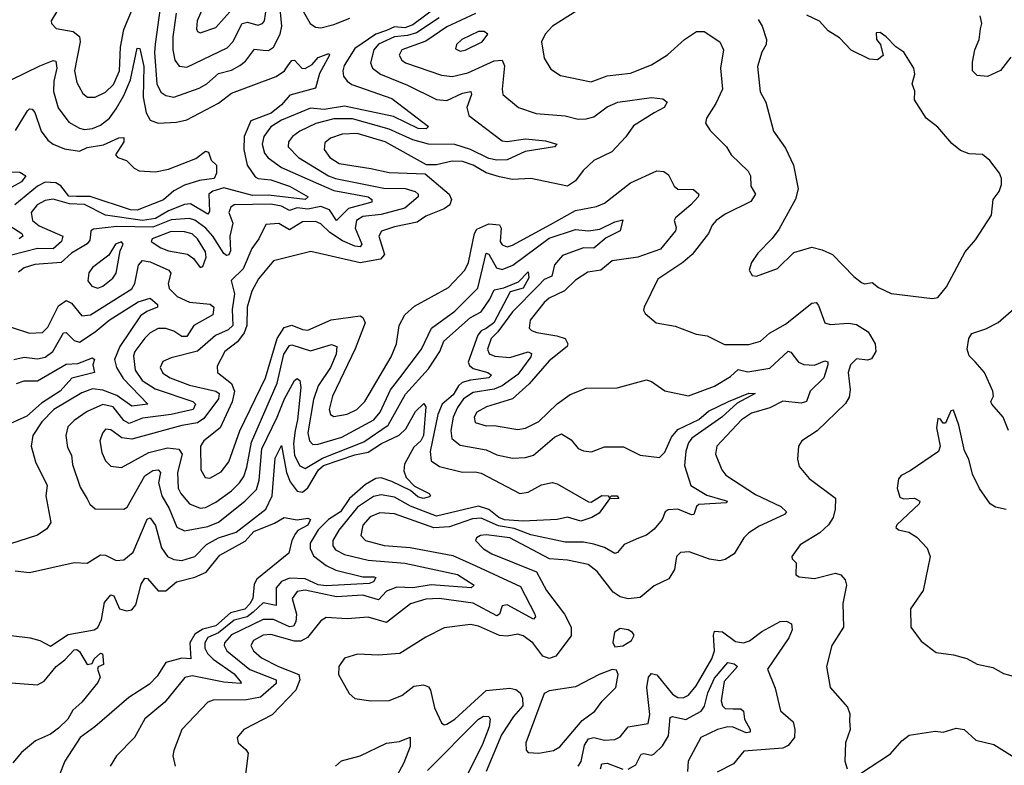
# Model space of a CAD drawing. Extents: x 1552033 to 1694788, y 811965 to 917215.
# Tile 544 of 632: x 1651528 to 1655278, y 901429 to 904270. Entities that reach past the tile are written whole.
import ezdxf

# ---------------------------------------------------------------- set-up
doc = ezdxf.new("R2010")
doc.units = 0

msp = doc.modelspace()

# ---------------------------------------------------------------- linework, layer by layer
at = {"layer": '0CON20XD'}
for points in [[(1652124.4, 904295), (1652110.9, 904205), (1652110.7, 904155), (1652118.7, 904115), (1652135, 904092.5), (1652165, 904088.7), (1652317.8, 904162.2), (1652339.2, 904185), (1652375, 904255.7), (1652395, 904259.8), (1652435, 904249.5), (1652453.1, 904255), (1652460.6, 904265), (1652486.4, 904445)], [(1653825.2, 904414.8), (1653557.5, 904245), (1653530, 904215), (1653515.7, 904185), (1653525, 904123.3), (1653550.8, 904080.8), (1653587.3, 904057.3), (1653705, 904033.5), (1653765, 904056.5), (1653855, 904066.4), (1653935, 904097.8), (1653995, 904135.9), (1654060.8, 904195), (1654106, 904225), (1654135, 904224.7), (1654195.4, 904185), (1654209.2, 904155), (1654197.6, 904085), (1654204.3, 904005.7), (1654180, 903950), (1654144.4, 903895), (1654140.8, 903875), (1654157.6, 903847.6), (1654220.8, 903785), (1654237.5, 903755), (1654303.2, 903693.2), (1654311.1, 903675), (1654313.2, 903635), (1654330.9, 903605), (1654312.3, 903577.7), (1654215, 903529.4), (1654180.6, 903505), (1654165, 903487.5), (1654151.5, 903455), (1654089.4, 903375), (1654054.4, 903345), (1653958.5, 903281.5), (1653906.2, 903175), (1653903.6, 903163.6), (1653910.7, 903150.7), (1653952.5, 903115), (1654025, 903102.2), (1654105, 903071.1), (1654146.7, 903065), (1654212.8, 903032.8), (1654305, 903032.3), (1654349.2, 903045), (1654384.3, 903075.7), (1654445, 903109.1), (1654545, 903189.5), (1654562.1, 903192.1), (1654571.2, 903181.2), (1654594.6, 903114.6), (1654615, 903108.8), (1654685, 903113.8), (1654715, 903108.4), (1654760.2, 903080.2), (1654786.5, 903035), (1654789.1, 903005), (1654772.6, 902977.4), (1654757.3, 902972.7), (1654715, 902977.3), (1654692.8, 902955), (1654683.8, 902925), (1654690.9, 902859.1), (1654688, 902832), (1654673.1, 902806.9), (1654566.1, 902703.9), (1654506.9, 902665), (1654494.4, 902645), (1654490, 902595), (1654497.1, 902567.1), (1654535, 902522), (1654635, 902446.2), (1654634.6, 902405), (1654627, 902373), (1654608.8, 902345), (1654575.5, 902314.5), (1654501.1, 902268.9), (1654468.8, 902225), (1654470, 902215), (1654485, 902200), (1654483.8, 902155), (1654496.9, 902146.9), (1654555, 902141.1), (1654635, 902160.9), (1654656.2, 902155), (1654672.5, 902135), (1654677.1, 902115), (1654663.3, 902045), (1654666.4, 901955), (1654621.5, 901885), (1654601.1, 901805), (1654614.5, 901725), (1654680.9, 901650.9), (1654690, 901625), (1654688.3, 901598.3), (1654690.9, 901565), (1654673.5, 901515), (1654670.8, 901445), (1654680, 901415)], [(1651673.2, 904306.8), (1651647.5, 904265), (1651649.2, 904255), (1651666.2, 904236.2), (1651731.4, 904225), (1651755.9, 904205.9), (1651758.3, 904185), (1651736.5, 904075), (1651745, 904030), (1651768.3, 903988.3), (1651786, 903975), (1651815, 903974.2), (1651855, 903994.3), (1651885, 904023.2), (1651907.5, 904075), (1651911.5, 904165), (1651925, 904232.2), (1651983.6, 904376.4)], [(1653163.3, 904355), (1653025, 904250.1), (1652995, 904238.9), (1652955, 904243), (1652925, 904228.7), (1652885, 904214.6), (1652805, 904159.8), (1652764.3, 904095), (1652758.9, 904075), (1652761.6, 904055), (1652775.2, 904035.2), (1652793.3, 904023.3), (1652945, 903969.8), (1653085, 903862.5), (1653076.1, 903853.9), (1653046.2, 903855), (1652951.1, 903901.1), (1652765, 903939.9), (1652688.2, 903928.2), (1652635, 903932.7), (1652525, 903887.2), (1652485, 903861.2), (1652457.7, 903825), (1652451.1, 903795), (1652460.8, 903760.8), (1652474.1, 903744.1), (1652525, 903706.4), (1652665.9, 903645), (1652725, 903618.6), (1652855, 903595.1), (1652869.3, 903585), (1652869.1, 903575), (1652780, 903550), (1652735, 903504.7), (1652707.8, 903545), (1652675, 903557.5), (1652625, 903548.1), (1652585, 903553.6), (1652555, 903542.9), (1652525, 903559.5), (1652485, 903567.3), (1652345.2, 903564.8), (1652331.8, 903555), (1652324.7, 903535.3), (1652339.6, 903495), (1652328.7, 903445), (1652331, 903389), (1652325, 903373.5), (1652315, 903371.6), (1652305, 903379.6), (1652264.1, 903445), (1652237.3, 903475), (1652195, 903505.4), (1652175, 903512.2), (1652105, 903507.8), (1652035, 903478.8), (1651898.3, 903481.7), (1651808.3, 903471.7), (1651798.9, 903465), (1651798.1, 903451.9), (1651795, 903429.5), (1651785, 903415.2), (1651725, 903380.6), (1651685.1, 903344.9), (1651585, 903337.2), (1651545.4, 903324.6), (1651522.7, 903307.3)], [(1652062.3, 904315), (1652043.7, 904176.3), (1652041, 904145), (1652050.5, 904025), (1652065, 903994.1), (1652085, 903980.5), (1652115, 903975.2), (1652211.3, 904008.7), (1652240.4, 904025), (1652285, 904065.2), (1652335, 904077.8), (1652366.1, 904095), (1652387.8, 904112.2), (1652422.3, 904157.7), (1652455, 904154), (1652475, 904153), (1652494.5, 904165.5), (1652519.9, 904215), (1652525.9, 904245), (1652519.2, 904325)], [(1652234.2, 904335.8), (1652203.4, 904265), (1652200.9, 904235), (1652205, 904224.3), (1652215, 904219.4), (1652275, 904240.4), (1652338.7, 904311.4)], [(1652588.7, 904335), (1652633.9, 904255), (1652655, 904241.3), (1652675, 904239.4), (1652725, 904251.3), (1652785, 904275.3)], [(1653263.8, 904293.8), (1653155, 904242.1), (1653075, 904187.6), (1652983.2, 904155), (1652972.7, 904135), (1652983.1, 904115), (1652997.3, 904105), (1653135, 904058.6), (1653175, 904053.5), (1653235, 904067.5), (1653335, 904113.3), (1653365, 904115.9), (1653374.3, 904094.3), (1653365.5, 904005.5), (1653368.6, 903985), (1653427.5, 903935), (1653495, 903912), (1653605, 903904.1), (1653655, 903890.7), (1653685, 903892), (1653715, 903899.6), (1653765, 903938), (1653806, 903955), (1653935, 903973.5), (1653978.2, 903968.2), (1653994, 903955), (1653982.9, 903935), (1653945, 903914.6), (1653865.8, 903865), (1653837, 903823), (1653783.1, 903766.9), (1653715, 903733.6), (1653674.2, 903695.8), (1653645, 903655.8), (1653615, 903635.6), (1653474.7, 903664.7), (1653405, 903661.1), (1653355, 903670.7), (1653305, 903686.7), (1653254.7, 903715), (1653215, 903729.2), (1653175, 903730.5), (1653115, 903716.4), (1653077.1, 903717.1), (1652919.7, 903805), (1652813.6, 903836.4), (1652755.8, 903834.2), (1652711.5, 903818.5), (1652689.7, 903800.3), (1652687.1, 903775), (1652709.7, 903745), (1652745, 903721.5), (1652865, 903702.6)], [(1653125, 904276.7), (1653039.6, 904220.4), (1653005, 904209.4), (1652955, 904204.4), (1652895, 904176.2), (1652876.7, 904155), (1652863.6, 904105), (1652871.3, 904085), (1652902.7, 904062.7), (1653005, 904020.4), (1653115, 903965.7), (1653155, 903962), (1653215, 903989.3), (1653246.2, 903996.2), (1653249.3, 903985), (1653231.6, 903935), (1653238.8, 903905), (1653365, 903808.4), (1653385, 903805.8), (1653455, 903816), (1653531.2, 903808.8), (1653574.3, 903795), (1653565, 903784.8), (1653453, 903767), (1653384.2, 903735.8), (1653345, 903734.9), (1653315, 903741.5), (1653245, 903775.7), (1653185, 903794.2), (1653085, 903796), (1653025, 903811.6), (1652935, 903852.2), (1652795, 903891.5), (1652725, 903891.7), (1652655.6, 903874.4), (1652595, 903844.8), (1652566.8, 903825), (1652551.2, 903805), (1652550.6, 903785), (1652589.7, 903745), (1652704.7, 903675), (1652730.9, 903665), (1652915, 903627.4), (1652996.5, 903626.5), (1653033.8, 903615), (1653045.4, 903605), (1653045.4, 903595), (1652995, 903551.6), (1652905, 903528.1), (1652835, 903519.4), (1652811.2, 903505), (1652805.8, 903475), (1652830.8, 903415), (1652825, 903404), (1652805, 903406.5), (1652757.8, 903427.8), (1652708.7, 903458.7), (1652675, 903492.4), (1652655, 903500.5), (1652605, 903499.8), (1652555, 903468.8), (1652515, 903492.9), (1652465, 903490), (1652439.3, 903435), (1652412, 903398), (1652379.5, 903320.5), (1652333.3, 903276.7), (1652346.1, 903225), (1652336.8, 903165), (1652339.5, 903105), (1652321.9, 903088.1), (1652274.2, 903065.9), (1652205, 903007), (1652105, 902981.4), (1652073.1, 902966.9), (1652062.3, 902945), (1652073.2, 902923.2), (1652101.5, 902905), (1652175, 902876.8), (1652275.4, 902855), (1652287.2, 902845), (1652284.5, 902825), (1652229.8, 902750.2), (1652205, 902733.8), (1652145, 902723.4), (1651955, 902672), (1651916.9, 902676.9), (1651875, 902707.3), (1651855, 902709.1), (1651843.2, 902695), (1651833.2, 902665), (1651840.3, 902620.3), (1651855, 902588.6), (1651875, 902569.1), (1651915, 902564), (1652019.8, 902620.2), (1652091.1, 902638.9), (1652133.4, 902633.4), (1652146.4, 902615), (1652129.5, 902545), (1652131.3, 902485), (1652141, 902465), (1652175, 902425.3), (1652215, 902408.9), (1652235, 902410.7), (1652275, 902431.9), (1652335.1, 902474.9), (1652365, 902504.8), (1652381.2, 902528.8), (1652392.6, 902565), (1652410.2, 902659.8), (1652509.1, 902885), (1652533.8, 902995), (1652555, 903028.2), (1652565, 903030.9), (1652635, 903008.3), (1652715, 903032.8), (1652735.4, 903025), (1652732.7, 902995), (1652711.3, 902945), (1652665, 902874.6), (1652646.9, 902823.1), (1652625.6, 902695.6), (1652631.2, 902665), (1652645, 902651.8), (1652665, 902652.5), (1652755, 902679.5), (1652877.1, 902745), (1652900.9, 902775), (1652940.7, 902859.3), (1652976, 902905), (1653057.9, 903015), (1653096.7, 903095), (1653185, 903159.5), (1653273.2, 903246.8), (1653305, 903380), (1653315, 903375.8), (1653344.4, 903324.4), (1653365, 903318.3), (1653406.1, 903333.9), (1653545, 903437.6), (1653645, 903470.2), (1653695, 903465.2), (1653738.2, 903471.8), (1653795, 903499.1), (1653825, 903506.7), (1653814.6, 903465), (1653761.5, 903438.5), (1653715, 903399), (1653675, 903401.1), (1653595, 903371.7), (1653565, 903335.4), (1653555, 903292.8), (1653525, 903279.4), (1653505, 903258.9), (1653405, 903157), (1653349.7, 903080.3), (1653323.9, 903055), (1653309.8, 903015), (1653316.2, 902996.2), (1653338.3, 902988.3), (1653395, 902983), (1653465, 903004.7), (1653477.7, 902997.7), (1653474.8, 902985), (1653425, 902918.3), (1653365.6, 902874.4), (1653335, 902861.9), (1653255, 902849.5), (1653218.5, 902825), (1653195, 902792.8), (1653179.2, 902755), (1653169.5, 902705), (1653173.8, 902673.8), (1653205, 902648.8), (1653305, 902631.3), (1653345, 902611.8), (1653405, 902598.8), (1653455, 902602), (1653485, 902610.7), (1653565, 902679.1), (1653592.2, 902692.2), (1653628.9, 902668.9), (1653655, 902636), (1653675, 902627.1), (1653706.1, 902623.9), (1653755, 902642.9), (1653827.7, 902642.3), (1653891.1, 902611.1), (1653965, 902601.1), (1653985, 902621.8), (1654011.1, 902678.9), (1654035, 902708.7), (1654115, 902747), (1654152.2, 902777.8), (1654227.5, 902815), (1654305, 902846.8), (1654330, 902845), (1654260.8, 902809.2), (1654202.5, 902755), (1654087.8, 902675), (1654075, 902658), (1654065.2, 902625.2), (1654060.6, 902570.6), (1654084.3, 902495), (1654145, 902458.7), (1654215, 902438.2), (1654222.9, 902435), (1654220.8, 902429.2), (1654115, 902422.5), (1654105.3, 902415), (1654095.3, 902384.7), (1654086.9, 902383.1), (1654035.3, 902404.7), (1653997.8, 902402.2), (1653986, 902395), (1653975.7, 902365), (1653945, 902329.1), (1653915, 902306.2), (1653885, 902294.7), (1653830, 902270), (1653805, 902239.5), (1653795, 902235.4), (1653755, 902258.2), (1653715, 902271.9), (1653675, 902279.5), (1653605, 902278.8), (1653475, 902307.1), (1653411.7, 902331.7), (1653351.7, 902341.7), (1653285, 902370.5), (1653252.1, 902367.9), (1653165, 902337.5), (1653105, 902333.2), (1652955, 902386.8), (1652899.6, 902390.4), (1652862.8, 902375), (1652835, 902343.5), (1652826.8, 902305), (1652845, 902285.9), (1652916.5, 902266.5), (1653015, 902258.4), (1653177.7, 902227.7), (1653265, 902188.5), (1653435, 902110.3), (1653490, 902005), (1653492.2, 901995), (1653485, 901985.7), (1653385, 902040.7), (1653365, 902036.2), (1653355.2, 902004.8), (1653345, 901998.1), (1653255, 902047.2), (1653125, 902064.8), (1653075, 902062.2), (1653016.1, 902043.9), (1652925, 901972.9), (1652855, 901993.7), (1652775, 901987.4), (1652695, 901991.8), (1652675, 901979.4), (1652623.9, 901916.1), (1652598.1, 901901.9), (1652575, 901902), (1652485, 901927.5), (1652455, 901924.1), (1652418.8, 901905), (1652408.1, 901885), (1652417.8, 901865), (1652448.7, 901838.7), (1652513.4, 901805)], [(1654340.8, 904270.8), (1654355.8, 904245.8), (1654372, 904195), (1654370.8, 904175), (1654354.5, 904145.5), (1654338.6, 904091.4), (1654348.5, 903995), (1654370, 903955), (1654398.8, 903845), (1654445, 903780), (1654475.3, 903715.3), (1654492.9, 903625), (1654483.5, 903586.5), (1654419.4, 903470.6), (1654393.5, 903436.5), (1654339.7, 903380.3), (1654316, 903345), (1654306, 903315), (1654317.5, 903295), (1654335, 903292.9), (1654415, 903321.9), (1654476.9, 903383.1), (1654545, 903403.1), (1654585, 903393.1), (1654623.8, 903375), (1654705, 903290.8), (1654735, 903268), (1654746, 903264), (1654775, 903268.8), (1654799.1, 903249.1), (1654847, 903227), (1655005, 903207.1)], [(1655005, 903207.1), (1655025, 903210.8), (1655058.3, 903251.7), (1655129.6, 903385), (1655168.6, 903431.4), (1655229.5, 903525), (1655236.2, 903585), (1655258.8, 903615), (1655268.3, 903641.7), (1655268, 903665), (1655260, 903685), (1655222.7, 903732.7), (1655195.7, 903755.7), (1655145, 903758.9), (1655111.5, 903771.5), (1655078.7, 903798.7), (1655025, 903860), (1654981.2, 903895), (1654936.2, 903965), (1654937.3, 903997.3), (1654927.5, 904025), (1654937.3, 904062.7), (1654934, 904085), (1654895.6, 904145.6), (1654865, 904166.7), (1654828.8, 904205), (1654805, 904221.2), (1654790.8, 904219.2), (1654791.2, 904195), (1654806.7, 904175), (1654816.4, 904133.6), (1654795, 904117.5), (1654765, 904120), (1654695, 904154), (1654650.5, 904200.5), (1654607.2, 904227.2), (1654574, 904264), (1654526.7, 904286.7)], [(1655303.1, 904126.9), (1655263.5, 904076.5), (1655215, 904053.1), (1655175, 904057.1), (1655157.8, 904075), (1655157.7, 904107.7), (1655166.6, 904155), (1655182.8, 904195), (1655188.2, 904235), (1655192.7, 904255), (1655186.4, 904285)], [(1653205, 904150), (1653225, 904153.3), (1653290, 904185), (1653310.8, 904215), (1653296.7, 904225), (1653275, 904224.6), (1653212.5, 904195), (1653191.5, 904175), (1653188.3, 904158.3), (1653205, 904150)], [(1651495, 904040.5), (1651605, 904094.3), (1651655, 904114), (1651665, 904111.9), (1651669.4, 904085), (1651657.7, 904035), (1651656, 903996), (1651674.1, 903934.1), (1651715, 903879.6), (1651755, 903856.3), (1651775, 903851.6), (1651805, 903855.2), (1651835, 903867.9), (1651869.4, 903895), (1651895, 903930), (1651925, 903980.7), (1651949.5, 904040.5), (1651975, 904161.4), (1651985, 904160), (1652001.2, 904091.2), (1651998.5, 903975), (1652009, 903915), (1652025, 903887.3), (1652055, 903875.4), (1652125, 903879.6), (1652165, 903888.7), (1652285, 903951.6), (1652335, 903990.3), (1652505, 904053.2), (1652536.4, 904075), (1652552.3, 904097.7), (1652565, 904114.3), (1652575, 904116), (1652601.9, 904085), (1652615, 904083.8), (1652641.3, 904098.7), (1652665, 904126.4), (1652705, 904141.2), (1652707.8, 904135), (1652669.2, 904065), (1652655, 904008.8), (1652557.3, 903982.7), (1652525, 903945.6), (1652486.1, 903913.9), (1652407.9, 903885), (1652383.1, 903825), (1652381.6, 903775), (1652394.8, 903715), (1652425, 903671.6), (1652436, 903665), (1652485, 903659.5), (1652555, 903635.2), (1652626.9, 903595), (1652615, 903584.6), (1652475, 903601.1), (1652415, 903600), (1652305, 903629.8), (1652262.9, 903617.1), (1652248.4, 903605), (1652251.2, 903538.8), (1652245, 903528.7), (1652177.9, 903567.9), (1652155, 903565.5), (1652095, 903541.6), (1652045, 903512.4), (1651995.6, 903504.4), (1651855, 903525.1), (1651775.1, 903565.1), (1651717.6, 903567.6), (1651655, 903586.5), (1651625, 903581), (1651594.7, 903565), (1651571, 903535), (1651576.3, 903505), (1651602.2, 903485), (1651691.6, 903445), (1651687.2, 903425), (1651655, 903397.3), (1651595, 903397.7), (1651497, 903373)], [(1651512, 903848), (1651557.4, 903922.6), (1651565, 903930.5), (1651575, 903928.5), (1651585, 903916.7), (1651610, 903845), (1651635, 903810.4), (1651655.6, 903795), (1651698.2, 903778.2), (1651755, 903769.3), (1651785, 903782.9), (1651847.2, 903792.8), (1651905, 903820), (1651925, 903821.2), (1651924.5, 903805), (1651893.1, 903755), (1651901.9, 903745), (1651935, 903733.5), (1651963.6, 903703.6), (1651983.4, 903693.5), (1652045, 903690.2), (1652095, 903700.4), (1652198.5, 903741.5), (1652235, 903768.9), (1652247.5, 903765), (1652256.7, 903735), (1652277.5, 903715), (1652277.5, 903685), (1652268.9, 903665), (1652212.5, 903657.5), (1652155, 903639.6), (1652115, 903618.2), (1652075, 903583), (1651975.5, 903544.5), (1651949.4, 903545), (1651796.5, 903596.5), (1651743.9, 903596.1), (1651715, 903597.4), (1651685, 903636.6), (1651665, 903648.2), (1651625, 903650.9), (1651595, 903635.5), (1651509.6, 903565)], [(1651495, 903690), (1651528.3, 903688.3), (1651551.4, 903675), (1651535, 903652), (1651497.8, 903632.2)], [(1652865, 903702.6), (1652935, 903687.1), (1653072.4, 903682.4), (1653164.2, 903605), (1653172.5, 903585), (1653165.7, 903564.3), (1653145, 903548.9), (1653075, 903521.2), (1653041.3, 903498.7), (1652955, 903481.2), (1652906.4, 903463.6), (1652895.3, 903445), (1652917.3, 903375), (1652902.2, 903357.8), (1652825, 903343.6), (1652637, 903387), (1652495, 903351.3), (1652438, 903282), (1652411.6, 903235), (1652394.6, 903175), (1652393.4, 903105), (1652382.8, 903077.2), (1652357.8, 903042.2), (1652308.9, 903005), (1652279.8, 902950.2), (1652280.9, 902925), (1652335, 902884), (1652346.6, 902855), (1652336.8, 902813.2), (1652290.8, 902715), (1652228.8, 902665), (1652216.2, 902645), (1652217.9, 902555), (1652234.4, 902525), (1652252.4, 902522.4), (1652295, 902547.1), (1652325, 902585.6), (1652366.8, 902703.2), (1652464.5, 902905), (1652508.5, 903055), (1652535, 903096.5), (1652565, 903105.8), (1652605, 903088.9), (1652625, 903087.1), (1652714.4, 903125.6), (1652825, 903141.4), (1652835, 903134.6), (1652843.3, 903115), (1652805.3, 903015.3), (1652719.1, 902835), (1652706.9, 902785), (1652711.4, 902765), (1652725, 902758.5), (1652775, 902766.3), (1652812.5, 902785), (1652842.9, 902815), (1652942.5, 902985), (1652963.3, 903035), (1652973.7, 903105), (1652995.2, 903144.8), (1653032.1, 903177.9), (1653160.7, 903249.3), (1653222.9, 903315), (1653237.4, 903345), (1653260.3, 903455), (1653268.9, 903471.1), (1653315, 903491.9), (1653355, 903488.4), (1653361.7, 903475), (1653357.5, 903425), (1653365, 903412.3), (1653385, 903404.7), (1653405, 903410.5), (1653549.9, 903489.9), (1653645, 903542.5), (1653725, 903558.6), (1653755, 903570.8), (1653855, 903648.3), (1653955, 903694.1), (1653981.5, 903691.5), (1653999.1, 903679.1), (1654021.1, 903635), (1654034.2, 903624.2), (1654095, 903623.2), (1654114.5, 903605), (1654112.2, 903595), (1654084.7, 903565), (1654025.6, 903515), (1654021.4, 903505), (1654028.2, 903478.2), (1654025.4, 903465), (1653968.2, 903395), (1653882, 903365), (1653785, 903351.6), (1653741.9, 903315), (1653691.9, 903308.1), (1653645, 903277.8), (1653602.8, 903237.2), (1653545, 903208.7), (1653525, 903192.6), (1653472.4, 903125), (1653468.5, 903095), (1653477.1, 903085), (1653497.5, 903077.5), (1653574.4, 903065.6), (1653605, 903054.7), (1653615.8, 903035), (1653613.3, 903025), (1653545, 902969.7), (1653468.1, 902881.9), (1653405, 902824.7), (1653305.7, 902795), (1653269.1, 902775), (1653258.8, 902755), (1653262.5, 902735), (1653305, 902722.1), (1653335, 902723.1), (1653425, 902708.6), (1653455, 902713.3), (1653505, 902738.8), (1653575, 902805.7), (1653625, 902841.4), (1653685, 902865.4), (1653803.4, 902866.6), (1653915, 902897.5), (1653935, 902890.8), (1653985, 902855.6), (1654075, 902836.2), (1654175, 902873.5), (1654235, 902910.3), (1654265, 902936.5), (1654301.7, 902928.3), (1654385, 902942.6), (1654455, 903006.6), (1654465, 903003.5), (1654494.6, 902965), (1654515, 902955.9), (1654555, 902953.9), (1654595, 902969.4), (1654606, 902966), (1654606.5, 902955), (1654590.9, 902905), (1654539.4, 902855), (1654524.7, 902815), (1654505, 902808.3), (1654435, 902816.7), (1654385, 902790.5), (1654315, 902771.2), (1654276.9, 902745), (1654182.9, 902645), (1654178.2, 902615), (1654202.5, 902555), (1654217.3, 902535), (1654330.5, 902460.5), (1654427.5, 902415), (1654448.1, 902395), (1654440.8, 902385), (1654345, 902340), (1654305.7, 902315), (1654285.7, 902295), (1654250, 902235), (1654215, 902213.3), (1654195, 902208.2), (1654155, 902214), (1654077.6, 902242.4), (1654045, 902239.5), (1654030, 902225), (1654022.1, 902175), (1654000.3, 902139.7), (1653945, 902112.9), (1653891.4, 902068.6), (1653845, 902062.9), (1653815, 902070.9), (1653788.9, 902088.9), (1653727, 902167), (1653693.5, 902193.5), (1653615, 902210.6), (1653545.6, 902215.6), (1653394.5, 902295.5), (1653305, 902307.2), (1653282.5, 902305), (1653267.8, 902295), (1653264.5, 902285), (1653295, 902253.6), (1653326.7, 902235), (1653496, 902166), (1653534.4, 902094.4), (1653603.4, 902005), (1653628.7, 901955), (1653628.4, 901921.6), (1653570.4, 901845), (1653545, 901835.3), (1653520.7, 901845), (1653482.2, 901895), (1653445, 901922.2), (1653425, 901928.2), (1653385, 901920.8), (1653355, 901923), (1653275, 901959.6), (1653245, 901964.8), (1653145, 901952.4), (1653075, 901917.5), (1652975.3, 901854.7), (1652895, 901849.1), (1652815, 901852.7), (1652765, 901837.1), (1652742.9, 901805), (1652742.5, 901775), (1652782.8, 901702.8), (1652805, 901684), (1652865, 901674.3), (1652935, 901675.6), (1652984, 901695), (1653029, 901731), (1653065.7, 901735.7), (1653085, 901727.3), (1653093.1, 901715), (1653107.6, 901647.6), (1653135, 901590.8), (1653145, 901583.5), (1653155, 901585.4), (1653185.4, 901604.6), (1653305, 901713.6), (1653395, 901722.7), (1653417.2, 901717.2), (1653434.2, 901705), (1653443, 901685), (1653444.1, 901655), (1653409.2, 901615), (1653363.5, 901545), (1653304.3, 901405)], [(1651490.5, 903485), (1651535.8, 903455), (1651540.3, 903445), (1651525.6, 903435)], [(1652215, 903326.2), (1652225, 903330), (1652237.5, 903365), (1652235.7, 903385), (1652204.8, 903435), (1652185, 903453.6), (1652155, 903461.9), (1652105, 903463.4), (1652032.2, 903435), (1652028.5, 903425), (1652065, 903401), (1652095, 903388.7), (1652166.5, 903376.5), (1652189.8, 903359.8), (1652215, 903326.2)], [(1651825, 903247.3), (1651845, 903254), (1651882.5, 903285), (1651895, 903304), (1651910.9, 903389.1), (1651922, 903415), (1651915, 903423.8), (1651892.9, 903415), (1651867.2, 903372.8), (1651805, 903325.5), (1651791.5, 903305), (1651787.5, 903275), (1651802.5, 903255), (1651825, 903247.3)], [(1651495, 903098), (1651565, 903075.8), (1651615, 903078.2), (1651635, 903098.5), (1651675, 903179.4), (1651705, 903200), (1651725, 903190), (1651765, 903141.6), (1651797.9, 903145), (1651955.1, 903244.9), (1651966.7, 903265), (1651980.2, 903335), (1651995, 903351.7), (1652025, 903347.7), (1652095.4, 903315), (1652103.7, 903303.6), (1652093.5, 903265), (1652097, 903245), (1652127.6, 903215), (1652175, 903193), (1652253.6, 903186.4), (1652267.6, 903175), (1652263.9, 903145), (1652190.5, 903105), (1652165, 903062.2), (1652145, 903063), (1652115, 903082.9), (1652085, 903093.4), (1652055, 903093.4), (1652025, 903077.3), (1652005, 903056), (1651966.5, 903005), (1651961.3, 902988.7), (1651967.5, 902935), (1651994.9, 902894.9), (1652043.7, 902863.7), (1652187.3, 902815), (1652197.5, 902805), (1652188.1, 902785), (1652105, 902765.3), (1651995, 902751.7), (1651945, 902731.2), (1651925, 902742.5), (1651884.4, 902794.4), (1651845, 902803.9), (1651785, 902777), (1651735, 902742.9), (1651711.7, 902718.3), (1651704, 902685), (1651710.1, 902640.1), (1651725, 902610), (1651728.8, 902575), (1651758.2, 902488.2), (1651785, 902443.8), (1651795, 902424.2), (1651815, 902406.7), (1651925, 902404.3), (1651937.2, 902412.8), (1652005, 902531.2), (1652035, 902552.6), (1652055, 902554.5), (1652064, 902544), (1652057, 902505), (1652068.7, 902455), (1652097, 902407), (1652126.3, 902336.3), (1652155, 902322.8), (1652245, 902338.6), (1652285, 902355.2), (1652385, 902435.7), (1652429.7, 902480.3), (1652440.4, 902515), (1652449.5, 902635), (1652509.1, 902755), (1652535.9, 902825), (1652575, 902895.6), (1652585, 902903.1), (1652594.3, 902895), (1652598.1, 902868.1), (1652586.6, 902745), (1652576.6, 902705), (1652570.3, 902655), (1652575, 902609.5), (1652595, 902569.7), (1652615, 902559.6), (1652681.2, 902598.8), (1652839.1, 902660.9), (1652931.2, 902725), (1652996.9, 902843.1), (1653085, 902939.3), (1653128.3, 903005), (1653143.2, 903045), (1653244.7, 903135.3), (1653285, 903156.7), (1653318.4, 903205), (1653335, 903241.1), (1653371.7, 903248.3), (1653428.4, 903271.6), (1653465, 903308.5), (1653466.6, 903286.6), (1653445, 903247.5), (1653396.6, 903233.4), (1653333.7, 903115), (1653305, 903093.1), (1653285.5, 903084.5), (1653272.3, 903067.7), (1653236.7, 902965), (1653241.6, 902951.6), (1653255, 902940.7), (1653310.6, 902925), (1653325.5, 902915), (1653315, 902904.8), (1653245, 902896.9), (1653212.9, 902887.1), (1653198.9, 902875), (1653179.1, 902840.9), (1653136.7, 902805), (1653121.1, 902765), (1653090.8, 902625), (1653095, 902588.6), (1653126.9, 902566.9), (1653215, 902546.2), (1653262.6, 902547.4), (1653285, 902542), (1653433.3, 902465), (1653465, 902470), (1653515, 902497.8), (1653556.2, 902506.2), (1653575, 902501.8), (1653695, 902433.3), (1653705, 902431.6), (1653745, 902457.4), (1653770, 902455), (1653775, 902447.5), (1653782.5, 902455), (1653803.3, 902455), (1653810, 902445), (1653775, 902444.4), (1653735, 902389.7), (1653706.7, 902373.3), (1653665, 902359), (1653615, 902374.4), (1653574.7, 902365.3), (1653445, 902359.6), (1653375, 902364.7), (1653352.9, 902372.9), (1653315, 902403.8), (1653275, 902415.7), (1653115, 902378.3), (1653016.8, 902416.8), (1652955, 902450.6), (1652905, 902459), (1652875, 902452.9), (1652815, 902412.6), (1652743.1, 902325), (1652720.3, 902285), (1652720.8, 902265), (1652730.5, 902250.5), (1652765, 902231.9), (1652855, 902210.2), (1652995, 902198.9), (1653195, 902156.5), (1653258.5, 902115), (1653248, 902105), (1653095, 902116.3), (1653025, 902104.7), (1652965, 902107), (1652925, 902092.9), (1652895, 902059.1), (1652835, 902077), (1652735, 902070.6), (1652615, 902095.7), (1652585, 902091), (1652565.6, 902065), (1652581.7, 902005), (1652579.9, 901975), (1652571.1, 901958.9), (1652555, 901957.1), (1652495, 901984.3), (1652455, 901984.5), (1652335, 901925.5), (1652308.4, 901895), (1652306.8, 901885), (1652316.5, 901865), (1652405, 901793.4), (1652505.2, 901755), (1652505, 901740.7), (1652445, 901688.3), (1652391.9, 901678.1), (1652265, 901677.3), (1652245, 901669.6), (1652145.4, 901565), (1652114.5, 901485), (1652111.5, 901465), (1652119.4, 901425)], [(1651505, 902975.7), (1651545, 902983.5), (1651595, 902977.2), (1651625, 902983.5), (1651654.2, 903005.9), (1651695, 903076.2), (1651705, 903077.5), (1651735, 903047.1), (1651755, 903040.7), (1651815, 903080.2), (1651868.1, 903125), (1651978.8, 903195), (1652025, 903208.8), (1652053.3, 903185), (1652052.9, 903175), (1652011.5, 903158.5), (1651988.3, 903141.7), (1651909.6, 903025), (1651889.4, 902975), (1651896.7, 902945), (1651922.1, 902902.1), (1652015.5, 902805), (1651955, 902796.7), (1651897.9, 902837.9), (1651845, 902858.8), (1651805, 902862.7), (1651765, 902848), (1651657.9, 902785), (1651612.7, 902737.3), (1651577.2, 902685), (1651571.5, 902645), (1651588.2, 902585), (1651632.2, 902495), (1651627.3, 902455), (1651646.6, 902353.4), (1651630.6, 902329.4), (1651595, 902305.4), (1651488.8, 902271.2)], [(1655294.4, 902705), (1655274.5, 902755), (1655231.1, 902805), (1655227.5, 902815), (1655237.1, 902835), (1655234.5, 902855), (1655202.7, 902925), (1655166.8, 902966.8), (1655145, 902988.9), (1655137.5, 903015), (1655143.7, 903055), (1655155, 903074.7), (1655208.2, 903091.8), (1655255, 903115.6), (1655334.3, 903185)], [(1651515, 902884.1), (1651545, 902893.7), (1651595, 902894.4), (1651705, 902957.8), (1651749.7, 902960.3), (1651805, 902981.4), (1651812.5, 902975), (1651806.7, 902955), (1651812.9, 902925), (1651725.9, 902904.1), (1651682.4, 902855), (1651611.1, 902808.9), (1651555, 902759), (1651432.2, 902705)], [(1651510.3, 902170.3), (1651565, 902163.6), (1651735, 902202.2), (1651785, 902198.9), (1651835, 902230.4), (1651855, 902229.2), (1651895, 902209.2), (1651925, 902211.5), (1651959.5, 902240.5), (1652013.3, 902366.7), (1652025, 902372.2), (1652045, 902342.9), (1652067.8, 902257.8), (1652090.9, 902225), (1652115, 902213.6), (1652145, 902209.7), (1652195.2, 902224.8), (1652239.2, 902270.8), (1652285, 902295.2), (1652352.9, 902317.1), (1652465, 902404.7), (1652489.1, 902455), (1652500.4, 902599.6), (1652525, 902647.5), (1652544.6, 902545), (1652558.5, 902508.5), (1652585, 902473.7), (1652605, 902469.7), (1652625, 902486.3), (1652665.5, 902555), (1652685, 902571.3), (1652805, 902611.6), (1652855, 902622), (1652905.6, 902655), (1652973.6, 902686.4), (1652998.6, 902711.4), (1653035, 902776.9), (1653067.6, 902807.6), (1653075.2, 902795.2), (1653066.5, 902685), (1653055.6, 902665), (1653028.9, 902641.1), (1652993.1, 902576.9), (1652991.5, 902551.5), (1652999.5, 902525), (1653032.1, 902492.1), (1653088.1, 902465), (1653092.5, 902455), (1653088.6, 902451.4), (1653065, 902446), (1653045, 902451.4), (1653015.8, 902475.8), (1652945, 902510.7), (1652905, 902524.5), (1652885, 902521.8), (1652845, 902498.6), (1652784.2, 902445.8), (1652749.7, 902395), (1652704.5, 902365), (1652665, 902325.8), (1652633.7, 902275), (1652634.1, 902255), (1652646.9, 902226.9), (1652695, 902189.6), (1652732.1, 902172.1), (1652835, 902146.7), (1652877.4, 902147.4), (1652884.1, 902144.1), (1652875, 902127.9), (1652858.9, 902121.1), (1652695, 902112.9), (1652665, 902117.1), (1652615, 902139.7), (1652555, 902141.5), (1652525, 902128.7), (1652504.9, 902105.1), (1652505, 902037.3), (1652455, 902048.2), (1652417.6, 902012.4), (1652394.8, 901995.2), (1652345, 901982.1), (1652285, 901933.8), (1652244.7, 901915.3), (1652233.4, 901895), (1652233, 901875), (1652243.7, 901855), (1652265, 901833.2), (1652345, 901778), (1652371.8, 901745), (1652368.9, 901741.1), (1652305, 901745.1), (1652185, 901769.8), (1652156.2, 901763.8), (1652080.7, 901669.3), (1652005, 901606.5), (1651964.7, 901535.3), (1651896.7, 901465), (1651872.2, 901425)], [(1655285, 902403.3), (1655245, 902412), (1655225, 902425.7), (1655183.9, 902483.9), (1655157.6, 902537.6), (1655143.8, 902595), (1655126.9, 902626.9), (1655105.3, 902725.3), (1655085, 902782.5), (1655075, 902780), (1655055, 902732.5), (1655045, 902732.5), (1655035, 902747.5), (1655025, 902750), (1655020, 902715), (1655034.3, 902645), (1655027.5, 902625), (1654919.4, 902550.6), (1654885, 902533.3), (1654875, 902520), (1654870.8, 902485), (1654880, 902450), (1654894.4, 902444.4), (1654936.9, 902446.9), (1654956.7, 902435), (1654954, 902425), (1654868.6, 902345), (1654865.8, 902335), (1654875.5, 902325.5), (1654915, 902316.7), (1654945, 902297.8), (1654985, 902255.8), (1654996.4, 902225), (1654969.2, 902095), (1654921.1, 902025), (1654922, 901955), (1654961.3, 901901.3), (1655018.3, 901858.3), (1655085, 901850), (1655135.4, 901835.4), (1655175, 901814.3), (1655235, 901801.5), (1655275, 901778.9), (1655326.7, 901765)], [(1651495, 901923.3), (1651567.5, 901915), (1651604.3, 901904.3), (1651645, 901882.9), (1651712.4, 901927.6), (1651811.9, 901945), (1651825, 901953.9), (1651839.2, 901985), (1651850.8, 902049.2), (1651875, 902078.5), (1651886.7, 902075), (1651908.5, 902025), (1651935, 902017.5), (1651955, 902021.8), (1651969.8, 902040.2), (1651991, 902119), (1652005, 902142.5), (1652015, 902140.8), (1652055, 902093.2), (1652085, 902093.4), (1652125, 902128), (1652195, 902145.5), (1652238.6, 902165), (1652290.2, 902229.8), (1652387, 902283), (1652419.7, 902320.3), (1652498.4, 902351.6), (1652535, 902373.4), (1652585, 902364.2), (1652625, 902370), (1652635.4, 902365.4), (1652625, 902343.5), (1652586.9, 902323.1), (1652577.9, 902312.1), (1652563.8, 902285), (1652553.1, 902236.9), (1652431.4, 902138.6), (1652421.4, 902118.6), (1652415.5, 902065), (1652405, 902044.2), (1652385, 902024.3), (1652330.8, 902009.2), (1652275, 901959.7), (1652225, 901947.7), (1652195, 901928.4), (1652175.6, 901895), (1652179.2, 901835), (1652145, 901837), (1652085, 901820.1), (1652051, 901769), (1652022, 901738), (1651942.9, 901687.1), (1651814.4, 901575.6), (1651758.2, 901535), (1651699.6, 901445), (1651656.9, 901335)], [(1653654.7, 901425.3), (1653666, 901444), (1653678.8, 901505), (1653695, 901529.8), (1653715, 901535.2), (1653755, 901525.2), (1653795, 901527.3), (1653815, 901537.5), (1653845, 901575.7), (1653922.1, 901587.9), (1653928, 901622), (1653916.2, 901725), (1653922.8, 901765), (1653935, 901778.2), (1653955, 901773.9), (1654015, 901700.3), (1654035, 901686.9), (1654055, 901686.5), (1654075, 901696.5), (1654105, 901731.4), (1654163.9, 901835), (1654173.9, 901865), (1654170.3, 901925), (1654175, 901940), (1654205, 901936.8), (1654255, 901900.8), (1654285, 901895.7), (1654307.3, 901902.7), (1654355, 901939.1), (1654425, 901976.4), (1654448.5, 901978.5), (1654467.5, 901967.5), (1654470, 901945), (1654457.3, 901915), (1654376.9, 901795), (1654405, 901723.3), (1654426.4, 901636.4), (1654474.6, 901594.6), (1654480.9, 901565), (1654478.8, 901535), (1654455.2, 901504.8), (1654435.2, 901494.8), (1654286.8, 901483.2), (1654246.4, 901435), (1654185, 901402.8)], [(1653795, 901880.8), (1653825, 901883.6), (1653857.8, 901905), (1653868.1, 901925), (1653862.5, 901935), (1653845, 901944.5), (1653815, 901950), (1653793.9, 901936.1), (1653787.4, 901897.4), (1653795, 901880.8)], [(1651477.5, 901745), (1651595, 901735.2), (1651621.1, 901748.9), (1651666.1, 901805), (1651699.6, 901830.4), (1651735, 901868.8), (1651745, 901870), (1651755, 901862.5), (1651785, 901813.3), (1651803.3, 901816.7), (1651812, 901835), (1651835, 901856.7), (1651843, 901853), (1651844.1, 901844.1), (1651847.3, 901812.7), (1651826.4, 901803.6), (1651824.2, 901795.8), (1651834.2, 901765), (1651825.6, 901745), (1651765, 901669.3), (1651730.8, 901639.2), (1651710.6, 901605), (1651675, 901570.5), (1651645, 901547.9), (1651587.8, 901522.2), (1651535, 901477.1), (1651501.1, 901438.9)], [(1653845, 901414.7), (1653875, 901430.9), (1653895, 901471.1), (1653905, 901474.3), (1653935, 901467.2), (1653945, 901472.5), (1653976.9, 901503.1), (1653998.8, 901541.2), (1654005, 901611.4), (1654015, 901614.7), (1654065, 901603.1), (1654123.6, 901635), (1654135.9, 901654.1), (1654149.5, 901705), (1654175, 901761.4), (1654225, 901820.3), (1654250, 901815), (1654262.7, 901805), (1654211.6, 901748.4), (1654199.3, 901675), (1654204.9, 901654.9), (1654215, 901645.7), (1654245.7, 901644.3), (1654274.5, 901644.5), (1654284.3, 901635), (1654288.8, 901605), (1654310.6, 901565), (1654310, 901555), (1654295, 901553.2), (1654245, 901573.7), (1654225, 901575.1), (1654186.1, 901565), (1654122.3, 901535), (1654073.6, 901445), (1654071.8, 901405)], [(1652513.4, 901805), (1652591.1, 901775), (1652595.2, 901754.8), (1652579.1, 901715), (1652489.4, 901620.6), (1652382, 901565), (1652356, 901535), (1652360, 901515), (1652389.7, 901489.7), (1652397.8, 901475), (1652388.1, 901395)], [(1653505, 901474.7), (1653560.8, 901485), (1653585, 901498.9), (1653670.3, 901599.7), (1653718.6, 901635), (1653746.2, 901673.8), (1653799.2, 901725), (1653808, 901775), (1653801.2, 901791.2), (1653785, 901794), (1653734.6, 901775.4), (1653645, 901727.8), (1653545, 901712.5), (1653525, 901703.1), (1653456, 901515), (1653457.1, 901487.1), (1653465, 901478.1), (1653505, 901474.7)], [(1653081.4, 901408.6), (1653275, 901605.2), (1653295, 901615.7), (1653314.6, 901614.6), (1653320.4, 901605), (1653315.5, 901575), (1653289, 901505), (1653229, 901385)], [(1654726.2, 901395), (1654845, 901472.2), (1654887.8, 901522.2), (1654916.2, 901543.8), (1655015, 901558.9), (1655045, 901555.6), (1655095, 901570.9), (1655125.4, 901565.4), (1655170, 901525), (1655238.3, 901508.3), (1655340, 901445)], [(1652730.3, 901425), (1652753.7, 901446.3), (1652825, 901465.3), (1652925, 901513.5), (1652975, 901519.2), (1653015, 901536.2), (1653015, 901500), (1652991.5, 901438.5), (1652956.9, 901375)], [(1653740.7, 901415), (1653745.8, 901434.2), (1653765, 901437), (1653825, 901414.7)]]:
    msp.add_lwpolyline(points, dxfattribs=at)

doc.saveas('drawing.dxf')
